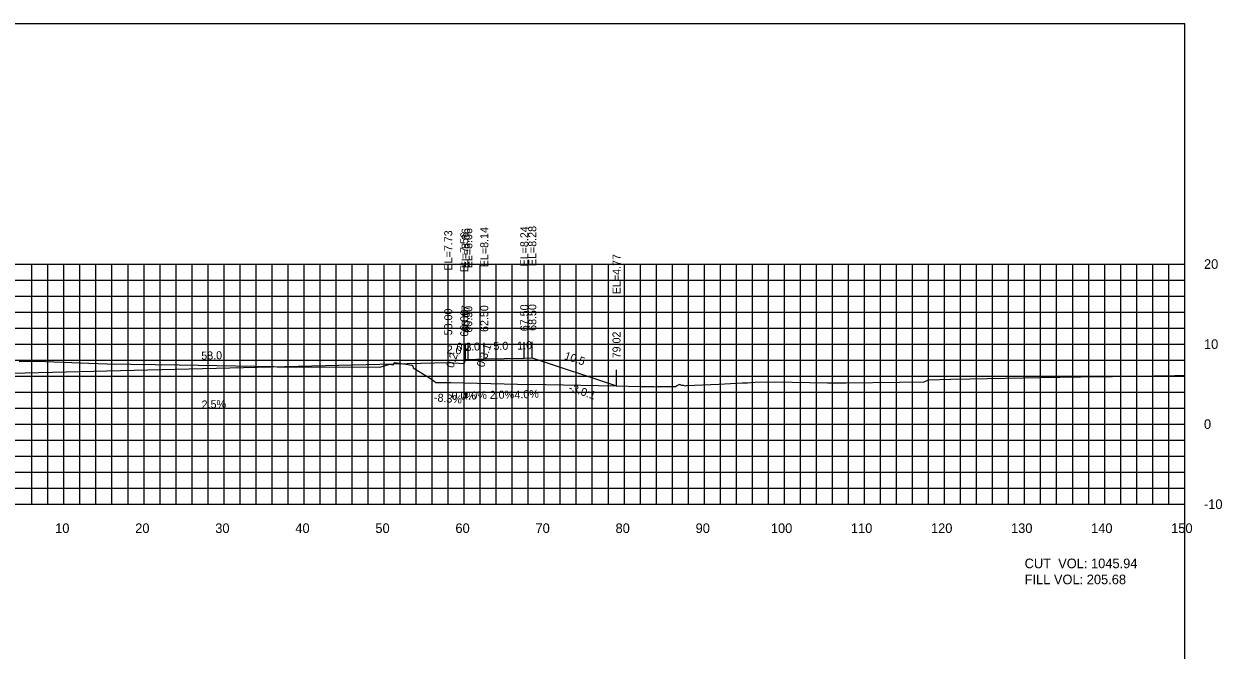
# Model space of a CAD drawing. Extents: x 1797419 to 1809236, y 248759 to 251512.
# Drawn here: x 1807736 to 1807885.7, y 250529 to 250607.3 of the extents above; entities that cross this region are included whole.
import ezdxf

# ---------------------------------------------------------------- set-up
doc = ezdxf.new("R2010")
doc.units = 0
for name, color, linetype in [('10', 7, 'Continuous'), ('3', 7, 'Continuous'), ('31', 7, 'Continuous'), ('4', 7, 'Continuous'), ('60', 7, 'Continuous'), ('ANNO-TXT', 7, 'Continuous'), ('CL-CNST', 7, 'Continuous'), ('Level 62', 7, 'Continuous'), ('M-ROADS', 7, 'Continuous')]:
    doc.layers.add(name, color=color, linetype=linetype)

msp = doc.modelspace()

# ---------------------------------------------------------------- linework, layer by layer
for p, q in [((1807789, 250564.98), (1807789, 250566.98)), ((1807791, 250564.82), (1807791, 250566.82)), ((1807791.17, 250565.32), (1807791.17, 250567.32)), ((1807791.5, 250565.32), (1807791.5, 250567.32)), ((1807793.5, 250565.4), (1807793.5, 250567.4)), ((1807798.5, 250565.5), (1807798.5, 250567.5)), ((1807799.5, 250565.54), (1807799.5, 250567.54)), ((1807810.02, 250562.03), (1807810.02, 250564.03))]:
    msp.add_line(p, q)
msp.add_lwpolyline([(1807581, 250417.26), (1807881, 250417.26), (1807881, 250607.26), (1807581, 250607.26)], close=True)
at = {"layer": '60'}
for p, q in [((1807881, 250547.26), (1807881, 250577.26)), ((1807881.06, 250577.26), (1807881, 250577.26)), ((1807881.06, 250567.26), (1807881, 250567.26)), ((1807881.06, 250557.26), (1807881, 250557.26)), ((1807581, 250547.26), (1807881, 250547.26)), ((1807741, 250547.2), (1807741, 250547.26)), ((1807751, 250547.2), (1807751, 250547.26)), ((1807761, 250547.2), (1807761, 250547.26)), ((1807771, 250547.2), (1807771, 250547.26)), ((1807781, 250547.2), (1807781, 250547.26)), ((1807791, 250547.2), (1807791, 250547.26)), ((1807801, 250547.2), (1807801, 250547.26)), ((1807811, 250547.2), (1807811, 250547.26)), ((1807821, 250547.2), (1807821, 250547.26)), ((1807831, 250547.2), (1807831, 250547.26)), ((1807841, 250547.2), (1807841, 250547.26)), ((1807851, 250547.2), (1807851, 250547.26)), ((1807861, 250547.2), (1807861, 250547.26)), ((1807871, 250547.2), (1807871, 250547.26)), ((1807881, 250547.2), (1807881, 250547.26)), ((1807881.06, 250547.26), (1807881, 250547.26))]:
    msp.add_line(p, q, dxfattribs=at)
at = {"layer": 'CL-CNST'}
msp.add_lwpolyline([(1807661.97, 250562.46), (1807662.5, 250562.64), (1807663.5, 250562.6), (1807668.5, 250562.5), (1807670.5, 250562.42), (1807670.83, 250562.42), (1807671, 250561.92), (1807673, 250562.08), (1807731, 250563.53), (1807789, 250564.98), (1807791, 250564.82), (1807791.17, 250565.32), (1807791.5, 250565.32), (1807793.5, 250565.4), (1807798.5, 250565.5), (1807799.5, 250565.54), (1807810.02, 250562.03)], dxfattribs=at)
at = {"layer": 'Level 62'}
for p, q in [((1807581, 250577.26), (1807881, 250577.26)), ((1807737, 250547.26), (1807737, 250577.26)), ((1807739, 250547.26), (1807739, 250577.26)), ((1807741, 250547.26), (1807741, 250577.26)), ((1807743, 250547.26), (1807743, 250577.26)), ((1807745, 250547.26), (1807745, 250577.26)), ((1807747, 250547.26), (1807747, 250577.26)), ((1807749, 250547.26), (1807749, 250577.26)), ((1807751, 250547.26), (1807751, 250577.26)), ((1807753, 250547.26), (1807753, 250577.26)), ((1807755, 250547.26), (1807755, 250577.26)), ((1807757, 250547.26), (1807757, 250577.26)), ((1807759, 250547.26), (1807759, 250577.26)), ((1807761, 250547.26), (1807761, 250577.26)), ((1807763, 250547.26), (1807763, 250577.26)), ((1807765, 250547.26), (1807765, 250577.26)), ((1807767, 250547.26), (1807767, 250577.26)), ((1807769, 250547.26), (1807769, 250577.26)), ((1807771, 250547.26), (1807771, 250577.26)), ((1807773, 250547.26), (1807773, 250577.26)), ((1807775, 250547.26), (1807775, 250577.26)), ((1807777, 250547.26), (1807777, 250577.26)), ((1807779, 250547.26), (1807779, 250577.26)), ((1807781, 250547.26), (1807781, 250577.26)), ((1807783, 250547.26), (1807783, 250577.26)), ((1807785, 250547.26), (1807785, 250577.26)), ((1807787, 250547.26), (1807787, 250577.26)), ((1807789, 250547.26), (1807789, 250577.26)), ((1807791, 250547.26), (1807791, 250577.26)), ((1807793, 250547.26), (1807793, 250577.26)), ((1807795, 250547.26), (1807795, 250577.26)), ((1807797, 250547.26), (1807797, 250577.26)), ((1807799, 250547.26), (1807799, 250577.26)), ((1807801, 250547.26), (1807801, 250577.26)), ((1807803, 250547.26), (1807803, 250577.26)), ((1807805, 250547.26), (1807805, 250577.26)), ((1807807, 250547.26), (1807807, 250577.26)), ((1807809, 250547.26), (1807809, 250577.26)), ((1807811, 250547.26), (1807811, 250577.26)), ((1807813, 250547.26), (1807813, 250577.26)), ((1807815, 250547.26), (1807815, 250577.26)), ((1807817, 250547.26), (1807817, 250577.26)), ((1807819, 250547.26), (1807819, 250577.26)), ((1807821, 250547.26), (1807821, 250577.26)), ((1807823, 250547.26), (1807823, 250577.26)), ((1807825, 250547.26), (1807825, 250577.26)), ((1807827, 250547.26), (1807827, 250577.26)), ((1807829, 250547.26), (1807829, 250577.26)), ((1807831, 250547.26), (1807831, 250577.26)), ((1807833, 250547.26), (1807833, 250577.26)), ((1807835, 250547.26), (1807835, 250577.26)), ((1807837, 250547.26), (1807837, 250577.26)), ((1807839, 250547.26), (1807839, 250577.26)), ((1807841, 250547.26), (1807841, 250577.26)), ((1807843, 250547.26), (1807843, 250577.26)), ((1807845, 250547.26), (1807845, 250577.26)), ((1807847, 250547.26), (1807847, 250577.26)), ((1807849, 250547.26), (1807849, 250577.26)), ((1807851, 250547.26), (1807851, 250577.26)), ((1807853, 250547.26), (1807853, 250577.26)), ((1807855, 250547.26), (1807855, 250577.26)), ((1807857, 250547.26), (1807857, 250577.26)), ((1807859, 250547.26), (1807859, 250577.26)), ((1807861, 250547.26), (1807861, 250577.26)), ((1807863, 250547.26), (1807863, 250577.26)), ((1807865, 250547.26), (1807865, 250577.26)), ((1807867, 250547.26), (1807867, 250577.26)), ((1807869, 250547.26), (1807869, 250577.26)), ((1807871, 250547.26), (1807871, 250577.26)), ((1807873, 250547.26), (1807873, 250577.26)), ((1807875, 250547.26), (1807875, 250577.26)), ((1807877, 250547.26), (1807877, 250577.26)), ((1807879, 250547.26), (1807879, 250577.26)), ((1807881, 250547.26), (1807881, 250577.26)), ((1807581, 250575.26), (1807881, 250575.26)), ((1807581, 250573.26), (1807881, 250573.26)), ((1807581, 250571.26), (1807881, 250571.26)), ((1807581, 250569.26), (1807881, 250569.26)), ((1807581, 250567.26), (1807881, 250567.26)), ((1807581, 250565.26), (1807881, 250565.26)), ((1807581, 250563.26), (1807881, 250563.26)), ((1807581, 250561.26), (1807881, 250561.26)), ((1807581, 250559.26), (1807881, 250559.26)), ((1807581, 250557.26), (1807881, 250557.26)), ((1807581, 250555.26), (1807881, 250555.26)), ((1807581, 250553.26), (1807881, 250553.26)), ((1807581, 250551.26), (1807881, 250551.26)), ((1807581, 250549.26), (1807881, 250549.26)), ((1807581, 250547.26), (1807881, 250547.26))]:
    msp.add_line(p, q, dxfattribs=at)
at = {"layer": 'M-ROADS'}
msp.add_lwpolyline([(1807735.4, 250565.09), (1807737.07, 250565.12), (1807737.6, 250565.12), (1807743.07, 250564.91), (1807744.12, 250564.87), (1807746.39, 250564.81), (1807755.38, 250564.65), (1807767.23, 250564.44), (1807767.65, 250564.43), (1807767.91, 250564.43), (1807780.45, 250564.38), (1807781.72, 250564.76), (1807782.13, 250564.68), (1807782.35, 250564.95), (1807782.92, 250564.86), (1807784.44, 250564.64), (1807784.52, 250564.63), (1807784.6, 250564.3), (1807786.77, 250562.97), (1807787.23, 250562.64), (1807787.43, 250562.47), (1807788.01, 250562.48), (1807789.31, 250562.48), (1807797.65, 250562.26), (1807801.19, 250562.2), (1807809.98, 250562.03), (1807813.02, 250561.95), (1807814.68, 250561.98), (1807814.97, 250561.94), (1807815.05, 250561.96), (1807817.37, 250561.98), (1807817.51, 250562.05), (1807817.91, 250562.27), (1807817.92, 250562.21), (1807818.13, 250562.13), (1807818.34, 250562.11), (1807818.49, 250562.1), (1807818.64, 250562.04), (1807818.78, 250562.07), (1807822.82, 250562.27), (1807825.73, 250562.42), (1807826.37, 250562.44), (1807826.81, 250562.45), (1807827.34, 250562.51), (1807829.77, 250562.55), (1807836.38, 250562.44), (1807838.65, 250562.44), (1807845.35, 250562.51), (1807848.47, 250562.53), (1807849, 250562.81), (1807851.8, 250562.86), (1807854.17, 250562.91), (1807863.01, 250563.08), (1807867.81, 250563.18), (1807868.01, 250563.18), (1807871.99, 250563.22), (1807879.75, 250563.33), (1807881, 250563.34)], dxfattribs=at)

# ---------------------------------------------------------------- texts
for s, rotation, p in [('0.3:1', 71.5647, (1807793.46, 250564.28)), ('-3.0:1', 341.5651, (1807803.97, 250561.41))]:
    msp.add_text(s, height=1, rotation=rotation).set_placement(p)
at = {"layer": '10'}
for s, p in [('10', (1807739.9, 250543.66)), ('20', (1807749.9, 250543.66)), ('30', (1807759.9, 250543.66)), ('40', (1807769.9, 250543.66)), ('50', (1807779.9, 250543.66)), ('60', (1807789.9, 250543.66)), ('70', (1807799.9, 250543.66)), ('80', (1807809.9, 250543.66)), ('90', (1807819.9, 250543.66)), ('100', (1807829.3, 250543.66)), ('110', (1807839.3, 250543.66)), ('120', (1807849.3, 250543.66)), ('130', (1807859.3, 250543.66)), ('140', (1807869.3, 250543.66)), ('150', (1807879.3, 250543.66))]:
    msp.add_text(s, height=1.2, dxfattribs=at).set_placement(p)
at = {"layer": '3'}
for s, p in [('EL=7.73', (1807789.5, 250576.45)), ('EL=8.06', (1807791.67, 250576.73)), ('EL=8.06', (1807792, 250576.73)), ('EL=8.14', (1807794, 250576.86)), ('EL=8.24', (1807799, 250576.96)), ('EL=8.28', (1807800, 250577)), ('EL=7.56', (1807791.5, 250576.23)), ('EL=4.77', (1807810.52, 250573.49)), ('58.00', (1807789.5, 250568.35)), ('60.00', (1807791.5, 250568.19)), ('60.17', (1807791.67, 250568.77)), ('60.50', (1807792, 250568.69)), ('62.50', (1807794, 250568.77)), ('67.50', (1807799, 250568.87)), ('68.50', (1807800, 250568.91)), ('79.02', (1807810.52, 250565.48))]:
    msp.add_text(s, height=1, rotation=90, dxfattribs=at).set_placement(p)
at = {"layer": '31'}
for s, p in [('20', (1807883.4, 250576.66)), ('10', (1807883.4, 250566.66)), ('0', (1807883.4, 250556.66)), ('-10', (1807883.4, 250546.66))]:
    msp.add_text(s, height=1.2, dxfattribs=at).set_placement(p)
at = {"layer": '4'}
for s, rotation, p in [('58.0', 1.4321, (1807758.16, 250565.31)), ('2.0', 355.2364, (1807788.77, 250566.11)), ('2.0', 2.2906, (1807791.13, 250566.4)), ('5.0', 1.1458, (1807794.65, 250566.52)), ('1.0', 2.2906, (1807797.63, 250566.56)), ('0.2', 71.5647, (1807789.64, 250564.2)), ('10.5', 341.5651, (1807803.42, 250565.39)), ('-8.3%', 355.2364, (1807787.19, 250560.12)), ('4.0%', 2.2906, (1807790.79, 250560.28)), ('2.0%', 1.1458, (1807794.19, 250560.41)), ('4.0%', 2.2906, (1807797.29, 250560.44)), ('2.5%', 1.4321, (1807758.21, 250559.21))]:
    msp.add_text(s, height=1, rotation=rotation, dxfattribs=at).set_placement(p)
for s, p in [('0.3', (1807790.05, 250566.42)), ('0.0%', (1807789.42, 250560.32))]:
    msp.add_text(s, height=1, dxfattribs=at).set_placement(p)
at = {"layer": 'ANNO-TXT'}
for s, p in [('CUT  VOL: 1045.94', (1807861, 250539.26)), ('FILL VOL: 205.68', (1807861, 250537.26))]:
    msp.add_text(s, height=1.2, dxfattribs=at).set_placement(p)

doc.saveas('drawing.dxf')
